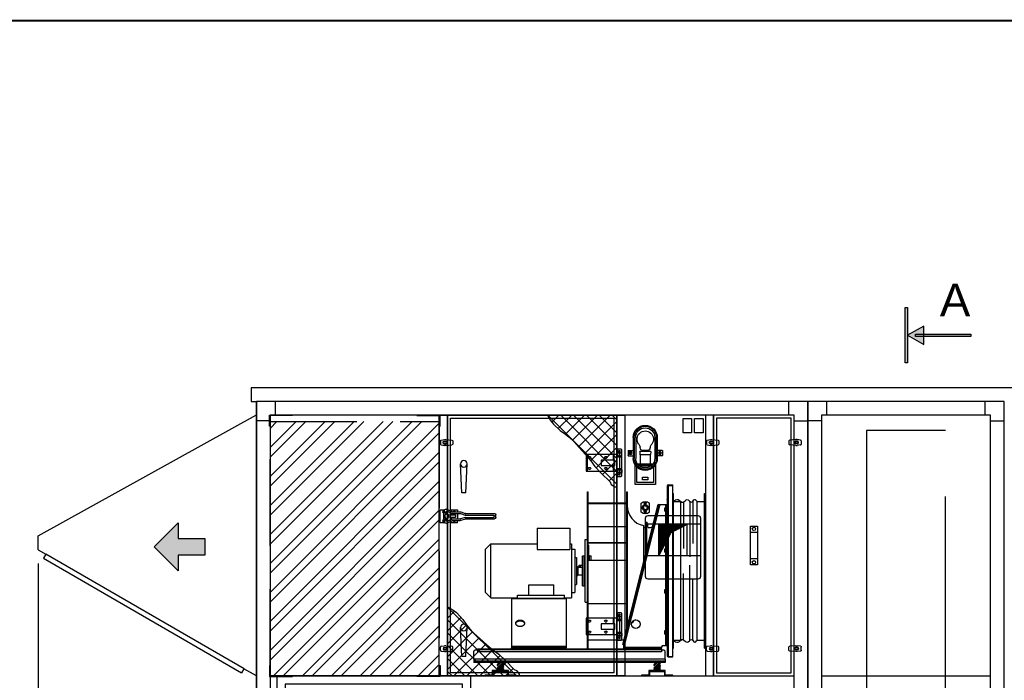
# Model space of a CAD drawing. Extents: x -156717 to 425753, y -51191 to 363295.
# Tile 367 of 502: x 140778 to 144385, y 160784 to 163203. Entities that reach past the tile are written whole.
import ezdxf
from ezdxf.enums import TextEntityAlignment as Align
from ezdxf.lldxf.tags import DXFTag

# ---------------------------------------------------------------- set-up
doc = ezdxf.new("R2010")
doc.units = 0
doc.header["$LTSCALE"] = 50
doc.linetypes.add('FANTOME', pattern=[63.5, 31.75, -6.35, 6.35, -6.35, 6.35, -6.35])
doc.linetypes.add('HIDDEN', pattern=[9.525, 6.35, -3.175])
doc.layers.get('0').update_dxf_attribs({"linetype": 'CONTINUOUS'})
doc.layers.get('Defpoints').update_dxf_attribs({"linetype": 'CONTINUOUS'})
for name, color, linetype in [('01', 7, 'CONTINUOUS'), ('02', 9, 'HIDDEN2'), ('cartouche', 7, 'CONTINUOUS'), ('COTATION', 30, 'CONTINUOUS'), ('HACHURES', 8, 'CONTINUOUS'), ('HC_DEFINITIF', 6, 'CONTINUOUS'), ('MIXTE', 2, 'FANTOME'), ('TN-Accessoires', 8, 'CONTINUOUS')]:
    doc.layers.add(name, color=color, linetype=linetype)
doc.styles.add('COTATION', font='ARIAL.TTF')
doc.styles.add('PATRICK', font='ARIAL.TTF')
doc.styles.add('texte', font='ARIAL.TTF', dxfattribs={"height": 80})
tags = doc.linetypes.add('HIDDEN2', pattern=[0.1875, 0.125, -0.0625]).pattern_tags.tags
tags[6:7] = [DXFTag(74, 4), DXFTag(75, 0), DXFTag(340, '0'), DXFTag(46, 1.0), DXFTag(50, 0.0), DXFTag(44, 0.0), DXFTag(45, 0.0)]
tags[4:5] = [DXFTag(74, 4), DXFTag(75, 0), DXFTag(340, '0'), DXFTag(46, 1.0), DXFTag(50, 0.0), DXFTag(44, 0.0), DXFTag(45, 0.0)]
doc.dimstyles.new('TAILLE105', dxfattribs={"dimtxt": 100, "dimasz": 100, "dimexe": 5, "dimexo": 50, "dimgap": 20, "dimtad": 1, "dimzin": 12, "dimdsep": 46, "dimtxsty": 'COTATION', "dimcen": -3, "dimazin": 0, "dimtfac": 0.025, "dimtmove": 2, "dimatfit": 3, "dimfxl": 0, "dimtvp": 1, "dimtolj": 1, "dimtzin": 12, "dimarcsym": 0})

# ---------------------------------------------------------------- blocks, each defined once
blk = doc.blocks.new('cartouchehcA3')
at = {"layer": 'cartouche', "color": 7, "const_width": 1.91}
blk.add_lwpolyline([(-4199.8, 0), (0, 0), (0, 2969.5), (-4199.8, 2969.5)], close=True, dxfattribs=at)
at = {"layer": 'cartouche', "color": 7, "style": 'texte'}
for tag, height, p in [('ORIGINE-PLAN', 22, (-1425, 375.2)), ('INDICE1', 22, (-1425, 325.2)), ('INDICE2', 22, (-1425, 275.2)), ('INDICE3', 22, (-1425, 225.2)), ('INDICE4', 22, (-1425, 175.2)), ('INDICE5', 22, (-1425, 125.2)), ('INDICE6', 22, (-1425, 75.2)), ('NUM-OFFRE', 22, (-160, 75.2)), ('NUM-CN', 24.8, (-160, 25.2)), ('INDICE7', 22, (-1425, 25.2))]:
    blk.add_attdef(tag, text='', height=height, dxfattribs=at).set_placement(p, align=Align.MIDDLE)
for tag, height, p in [('CLIENT', 25, (-1035, 275.2)), ('AFFAIRE', 25, (-1085, 225.2)), ('LIGNE1', 22, (-1235, 175.2)), ('LIGNE2', 22, (-1235, 125.2)), ('LIGNE3', 22, (-1235, 75.2)), ('LIGNE4', 22, (-1235, 25.2))]:
    blk.add_attdef(tag, text='', height=height, dxfattribs=at).set_placement(p, align=Align.MIDDLE_LEFT)
for tag, p in [('DESSINER-PAR', (-10, 275.2)), ('TRAITE-PAR', (-10, 225.2)), ('TENSION', (-10, 175.2)), ('POIDS', (-10, 125.2))]:
    blk.add_attdef(tag, text='', height=22, dxfattribs=at).set_placement(p, align=Align.MIDDLE_RIGHT)
at = {"layer": 'HC_DEFINITIF', "style": 'texte'}
blk.add_attdef('00-00-2000', text='', height=20, dxfattribs=at).set_placement((-76.8, 475), align=Align.MIDDLE_RIGHT)
blk = doc.blocks.new('r31', base_point=(-38378.7, -2296.7))
blk.add_lwpolyline([(-38083.7, -2296.7), (-38053.7, -2296.7), (-38053.7, -3251.7), (-38083.7, -3251.7)], close=True)
blk = doc.blocks.new('POI')
at = {"color": 9}
for p, q in [((-13, 71), (13, 71)), ((-13, -71), (-13, 71)), ((-13, 49), (13, 49)), ((13, 71), (13, -71)), ((13, -49), (-13, -49)), ((13, -71), (-13, -71))]:
    blk.add_line(p, q, dxfattribs=at)
for centre in [(0, 61), (0, -61)]:
    blk.add_circle(centre, 6, dxfattribs=at)
blk = doc.blocks.new('CLAME')
for p, q in [((-28, 5.8), (-28, -5.8)), ((-2.4, 10.8), (-25.3, 8.7)), ((5.4, 4.5), (-5.4, 4.5)), ((14.4, 8.9), (2.3, 10.7)), ((17, 5.9), (17, -5.9)), ((-2.4, -10.8), (-25.3, -8.7)), ((5.4, -4.5), (-5.4, -4.5)), ((14.4, -8.9), (2.3, -10.7))]:
    blk.add_line(p, q)
blk.add_circle((0, 0), 4)
for centre, radius, start, end in [((-25, 5.8), 3, 95.1022, 180), ((0, 0), 7, 139.9948, 220.0052), ((-0.6, -9.1), 20, 81.6341, 95.1022), ((0, 0), 7, 319.9948, 40.0052), ((14, 5.9), 3, 0, 81.6341), ((-25, -5.8), 3, 180, 264.8978), ((-0.6, 9.1), 20, 264.8978, 278.3659), ((14, -5.9), 3, 278.3659, 0)]:
    blk.add_arc(centre, radius, start, end)
blk = doc.blocks.new('a31b')
for points in [[(0, 0), (295, 0), (295, 955), (0, 955)], [(11, 11), (284, 11), (284, 944), (11, 944)]]:
    blk.add_lwpolyline(points, close=True)
at = {"xscale": -1}
blk.add_blockref('CLAME', (-9, 855), dxfattribs=at)
for name, p in [('CLAME', (304, 855)), ('POI', (147.5, 477.5))]:
    blk.add_blockref(name, p)
at = {"rotation": 180}
blk.add_blockref('CLAME', (-9, 100), dxfattribs=at)
at = {"xscale": -1, "rotation": 180}
blk.add_blockref('CLAME', (304, 100), dxfattribs=at)
blk = doc.blocks.new('pa31b', base_point=(34004.7, 5126.5))
at = {"layer": '01'}
blk.add_blockref('a31b', (34004.7, 5126.5), dxfattribs=at)
blk = doc.blocks.new('msza50')
at = {"color": 9}
for p, q in [((0, 283.5), (3, 283.5)), ((0, -283.5), (0, 283.5)), ((3, -283.5), (3, 283.5)), ((3.4, 253.5), (30, 253.5)), ((30, -253.5), (30, 253.5)), ((62.6, 254.7), (62.6, 51.1)), ((74, 254.9), (74, 100)), ((90, 253.5), (116.9, 253.5)), ((90, -253.5), (90, 253.5)), ((117, -283.5), (117, 283.5)), ((117, 283.5), (120, 283.5)), ((120, -283.5), (120, 283.5)), ((39.4, 252), (39.4, 81.8)), ((62.6, -254.7), (62.6, 20.9)), ((39.4, -252), (39.4, -9.8)), ((74, -254.9), (74, -28)), ((0, -283.5), (3, -283.5)), ((3.4, -253.5), (30, -253.5)), ((90, -253.5), (117, -253.5)), ((117, -283.5), (120, -283.5))]:
    blk.add_line(p, q, dxfattribs=at)
for points in [[(3, 253.6), (6.8, 258.4), (19.9, 267.9), (37.3, 242), (52.9, 272.1), (69, 241.1), (79.8, 267.8), (86.8, 257.9), (90, 253.5)], [(3.4, -253.5), (6.8, -258.4), (19.9, -267.9), (37.3, -242), (52.9, -272.1), (69, -241.1), (79.8, -267.8), (86.8, -257.9), (90, -253.5)]]:
    blk.add_open_spline(points, degree=3, knots=[0, 0, 0, 0, 21.487575, 41.214887, 60.059496, 79.530055, 94.848113, 107.222523, 107.222523, 107.222523, 107.222523], dxfattribs=at)
blk = doc.blocks.new('*X186')
at = {"color": 0}
for p, q in [((-1724.1, 350.3), (-1703.1, 371.3)), ((-1724.1, 363.8), (-1716.6, 371.3)), ((-1724.1, 348.1), (-1700.9, 371.3)), ((-1724.1, 361.6), (-1714.3, 371.3)), ((-1724.1, 359.3), (-1712.1, 371.3)), ((-1724.1, 357.1), (-1709.8, 371.3)), ((-1724.1, 370.6), (-1723.3, 371.3)), ((-1724.1, 345.9), (-1699.1, 370.9)), ((-1724.1, 343.6), (-1699.1, 368.6)), ((-1719.6, 341.3), (-1699.1, 361.9)), ((-1717.4, 341.3), (-1699.1, 359.6)), ((-1715.2, 341.3), (-1699.1, 357.4)), ((-1712.9, 341.3), (-1699.1, 355.1)), ((-1706.2, 341.3), (-1699.1, 348.4)), ((-1703.9, 341.3), (-1699.1, 346.2)), ((-1701.7, 341.3), (-1699.1, 343.9)), ((-1699.4, 341.3), (-1699.1, 341.7))]:
    blk.add_line(p, q, dxfattribs=at)
blk = doc.blocks.new('D25H30')
at = {"const_width": 0.15}
blk.add_lwpolyline([(-12.5, 0), (-12.5, 30), (12.5, 30), (12.5, 0)], close=True, dxfattribs=at)
blk.add_blockref('*X186', (1711.6, -341.3))
blk = doc.blocks.new('SUPP1')
for p, q in [((27, 3), (0, 3)), ((0, 3), (0, 0)), ((0, 0), (30, 0)), ((87, 20), (27, 20)), ((27, 20), (27, 3)), ((30, 17), (84, 17)), ((30, 0), (30, 17)), ((84, 17), (84, 0)), ((84, 0), (114, 0)), ((87, 3), (87, 20)), ((114, 3), (87, 3)), ((114, 0), (114, 3))]:
    blk.add_line(p, q)
blk = doc.blocks.new('plot')
for name, p in [('D25H30', (0, -30)), ('SUPP1', (-57, -50))]:
    blk.add_blockref(name, p)
blk = doc.blocks.new('er50c4dne7', base_point=(2924.1, -172.5))
at = {"color": 9, "linetype": 'Continuous'}
for p, q in [((2784.1, 523.9), (2784.1, -98.9)), ((2787.7, 527.5), (2804.1, 527.5)), ((2787.7, 525.5), (2787.7, 527.5)), ((2787.7, 525.5), (2804.1, 525.5)), ((2787.7, 525.5), (2787.7, -100.5)), ((2804.1, -102.5), (2804.1, 527.5)), ((2491.6, -72.5), (2491.6, 502)), ((2491.6, 502), (2494.6, 502)), ((2494.6, -72.5), (2494.6, 502)), ((2634.6, 502), (2634.6, -3.9)), ((2634.6, 502), (2637.1, 502)), ((2637.1, 502), (2637.1, 6)), ((2783.8, 472.5), (2784.1, 473.4)), ((2783.8, 472.5), (2784.1, 471.6)), ((2494.6, 462), (2634.6, 462)), ((2494.6, 461.5), (2634.6, 461.5)), ((2494.6, 459), (2634.6, 459)), ((2621.2, -56.8), (2751, 455.4)), ((2624.1, -57.5), (2753.9, 454.7)), ((2756.7, 455.5), (2625.8, -61.1)), ((2752.6, 449.4), (2749.7, 450.2)), ((2753.5, 453), (2750.6, 453.8)), ((2753.9, 454.7), (2751, 455.4)), ((2756.7, 455.5), (2781.1, 455.5)), ((2775.1, 443.2), (2775.1, 431.7)), ((2775.6, 443.7), (2781.1, 443.7)), ((2775.6, 431.2), (2775.6, 443.7)), ((2778.6, 443.7), (2778.6, 455.5)), ((2781.1, 455.5), (2784.1, 455.5)), ((2781.1, -60.5), (2781.1, 455.5)), ((2775.6, 431.2), (2781.1, 431.2)), ((2778.6, 293.7), (2778.6, 431.2)), ((2307.6, 368.5), (2307.6, 291.2)), ((2307.6, 368.5), (2427.6, 368.5)), ((2427.6, 368.5), (2427.6, 291.2)), ((2494.6, 375.3), (2634.6, 375.3)), ((2697.6, 378.1), (2697.6, 244.7)), ((2713.7, 372.6), (2703.5, 372.6)), ((2704.6, 380.6), (2712.6, 380.6)), ((2704.6, 377.6), (2704.6, 380.6)), ((2704.6, 377.6), (2712.6, 377.6)), ((2705.3, 377.6), (2705, 376.1)), ((2705, 376.1), (2712.2, 376.1)), ((2705, 376.1), (2705, 372.6)), ((2706.3, 390.1), (2706.7, 391.1)), ((2706.3, 390.1), (2711, 390.1)), ((2706.3, 385.2), (2706.6, 385.6)), ((2706.3, 385.2), (2711, 385.2)), ((2706.3, 380.6), (2706.3, 385.2)), ((2706.6, 385.6), (2706.6, 390.1)), ((2706.6, 385.6), (2710.6, 385.6)), ((2706.7, 391.1), (2710.5, 391.1)), ((2708.6, 377.6), (2708.6, 380.6)), ((2708.6, 370.6), (2708.6, 288.2)), ((2711, 390.1), (2710.5, 391.1)), ((2710.6, 385.6), (2710.6, 390.1)), ((2711, 385.2), (2710.6, 385.6)), ((2711, 380.6), (2711, 385.2)), ((2712, 377.6), (2712.2, 376.1)), ((2712.2, 376.1), (2712.2, 372.6)), ((2712.6, 377.6), (2712.6, 380.6)), ((2483.1, 97.5), (2483.1, 327.5)), ((2483.1, 327.5), (2491.6, 327.5)), ((2118.1, 291.7), (2137.9, 311.5)), ((2118.1, 133.3), (2118.1, 291.7)), ((2137.9, 113.5), (2137.9, 311.5)), ((2137.9, 311.5), (2307.6, 311.5)), ((2307.6, 291.2), (2427.6, 291.2)), ((2427.6, 311.5), (2433.1, 311.5)), ((2433.1, 311.5), (2433.1, 113.5)), ((2433.1, 291.7), (2445.1, 291.7)), ((2445.1, 291.7), (2445.1, 133.3)), ((2494.6, 316.6), (2634.6, 316.6)), ((2494.6, 315.2), (2634.6, 315.2)), ((2494.6, 306.5), (2496.6, 306.5)), ((2496.6, 251.3), (2496.6, 306.5)), ((2775.1, 293.2), (2775.1, 281.7)), ((2775.6, 293.7), (2781.1, 293.7)), ((2775.6, 281.2), (2775.6, 293.7)), ((2445.1, 262), (2451.1, 262)), ((2451.1, 262), (2451.1, 163)), ((2473.9, 157.5), (2473.9, 267.5)), ((2473.9, 267.5), (2480.1, 267.5)), ((2480.1, 157.5), (2480.1, 267.5)), ((2499.6, 251.3), (2499.6, 267.5)), ((2499.6, 267.5), (2505.9, 267.5)), ((2505.9, 251.3), (2505.9, 267.5)), ((2775.6, 281.2), (2781.1, 281.2)), ((2778.6, 143.7), (2778.6, 281.2)), ((2451.1, 229), (2456.1, 229)), ((2456.1, 229), (2456.1, 196)), ((2456.1, 226.5), (2461.1, 226.5)), ((2461.1, 226.5), (2461.1, 233.5)), ((2461.1, 233.5), (2473.9, 233.5)), ((2465.1, 233.5), (2465.1, 225.9)), ((2465.1, 225.9), (2473.9, 225.9)), ((2494.6, 251.3), (2634.6, 251.3)), ((2451.1, 196), (2456.1, 196)), ((2456.1, 198.5), (2473.9, 198.5)), ((2277.1, 123.5), (2277.1, 160.8)), ((2277.1, 160.8), (2369.1, 160.8)), ((2369.1, 123.5), (2369.1, 160.8)), ((2445.1, 163), (2451.1, 163)), ((2473.9, 157.5), (2480.1, 157.5)), ((2118.1, 133.3), (2137.9, 113.5)), ((2137.9, 113.5), (2236.1, 113.5)), ((2215.1, -69.5), (2215.1, 112.5)), ((2215.1, 112.5), (2415.1, 112.5)), ((2415.1, 110.1), (2215.1, 110.1)), ((2236.1, 112.5), (2236.1, 123.5)), ((2236.1, 123.5), (2408.1, 123.5)), ((2408.1, 112.5), (2408.1, 123.5)), ((2408.1, 113.5), (2433.1, 113.5)), ((2415.1, -69.5), (2415.1, 112.5)), ((2433.1, 133.3), (2445.1, 133.3)), ((2775.1, 143.2), (2775.1, 131.7)), ((2775.6, 143.7), (2781.1, 143.7)), ((2775.6, 131.2), (2775.6, 143.7)), ((2775.6, 131.2), (2781.1, 131.2)), ((2778.6, -6.3), (2778.6, 131.2)), ((2483.1, 97.5), (2491.6, 97.5)), ((2494.6, 93.3), (2634.6, 93.3)), ((2775.1, -6.8), (2775.1, -18.3)), ((2775.6, -6.3), (2781.1, -6.3)), ((2775.6, -18.8), (2775.6, -6.3)), ((2775.6, -18.8), (2781.1, -18.8)), ((2778.6, -60.5), (2778.6, -18.8)), ((2415.1, -64.5), (2215.1, -64.5)), ((2415.1, -65.5), (2215.1, -65.5)), ((2415.1, -69.5), (2215.1, -69.5)), ((2215.6, -69.5), (2215.6, -72.5)), ((2250.1, -69.5), (2250.1, -72.5)), ((2360.1, -69.5), (2360.1, -72.5)), ((2394.6, -69.5), (2394.6, -72.5)), ((2494.6, -40.3), (2625.4, -40.3)), ((2624.1, -57.5), (2621.2, -56.8)), ((2624.1, -57.5), (2625, -57.8)), ((2624.1, -62.1), (2625.8, -61.1)), ((2624.1, -62.1), (2624.1, -69.5)), ((2624.1, -67), (2763.6, -67)), ((2624.1, -69.5), (2763.6, -69.5)), ((2624.1, -69.5), (2624.1, -72.5)), ((2625, -57.8), (2626.5, -58.1)), ((2763.6, -65.8), (2763.6, -69.5)), ((2763.6, -72.5), (2763.6, -69.5)), ((2768.9, -60.5), (2781.1, -60.5)), ((2784.1, -60.5), (2781.1, -60.5)), ((2081.1, -76.6), (2076.1, -81.6)), ((2076.1, -110.5), (2076.1, -81.6)), ((2081.1, -76.6), (2088.6, -76.6)), ((2088.6, -72.5), (2088.6, -84.5)), ((2088.6, -72.5), (2763.6, -72.5)), ((2763.6, -76.6), (2088.6, -76.6)), ((2763.6, -84.5), (2088.6, -84.5)), ((2763.6, -72.5), (2763.6, -84.5)), ((2763.6, -76.6), (2771.1, -76.6)), ((2776.1, -81.6), (2771.1, -76.6)), ((2776.1, -110.5), (2776.1, -81.6)), ((2787.7, -100.5), (2804.1, -100.5)), ((2787.7, -100.5), (2787.7, -102.5)), ((2787.7, -102.5), (2804.1, -102.5)), ((2076.1, -110.5), (2076.1, -122.5)), ((2776.1, -110.5), (2076.1, -110.5)), ((2776.1, -118.4), (2076.1, -118.4)), ((2776.1, -122.5), (2076.1, -122.5)), ((2776.1, -110.5), (2776.1, -122.5))]:
    blk.add_line(p, q, dxfattribs=at)
at = {"color": 9}
for p in [(2924.1, -71), (2804.1, -172.5)]:
    blk.add_line(p, (2924.1, -172.5), dxfattribs=at)
at = {"color": 9, "linetype": 'Continuous'}
blk.add_circle((2669.1, 17.5), 16, dxfattribs=at)
for centre, radius, start, end in [((2787.7, 523.9), 3.6, 90, 180), ((2787.7, 523.9), 1.6, 90, 121.5391), ((2712.4, 452), 75.3, 180, 258.653), ((2775.6, 443.2), 0.5, 90, 180), ((2775.6, 431.7), 0.5, 180, 270), ((2708.7, 439.3), 68.6, 260.7142, 265.014), ((2703.5, 371.6), 1, 90, 217.1215), ((2713.7, 371.6), 1, 310.4838, 90), ((2708.7, 480.6), 109.9, 272.9385, 281.211), ((2775.6, 293.2), 0.5, 90, 180), ((2480.1, 270.5), 3, 270, 0), ((2499.6, 270.5), 3, 180, 270), ((2775.6, 281.7), 0.5, 180, 270), ((2480.1, 154.5), 3, 0, 90), ((2775.6, 143.2), 0.5, 90, 180), ((2775.6, 131.7), 0.5, 180, 270), ((2712.4, -27), 75.3, 126.6654, 141.8012), ((2775.6, -6.8), 0.5, 90, 180), ((2775.6, -18.3), 0.5, 180, 270), ((2215.6, -75), 5.5, 95.2072, 152.9047), ((2394.6, -75), 5.5, 27.0953, 90), ((2768.9, -65.8), 5.25, 90, 180), ((2787.7, -98.9), 3.6, 180, 270), ((2787.7, -98.9), 1.6, 238.4609, 270)]:
    blk.add_arc(centre, radius, start, end, dxfattribs=at)
for points, start_tangent, end_tangent in [([(2784.1, 523.9), (2784.1, 523.9), (2784.2, 524), (2784.2, 524.1), (2784.3, 524.2), (2784.4, 524.3), (2784.7, 524.4), (2785, 524.6), (2785.4, 524.7), (2785.8, 524.9), (2786.2, 525), (2786.7, 525.2), (2787.2, 525.3), (2787.7, 525.5)], (0, 1), (0.962225, 0.272254)), ([(2751, 455.4), (2751.1, 455.5), (2751.3, 455.6), (2751.6, 455.7), (2752, 455.7), (2752.5, 455.7), (2753, 455.7), (2753.7, 455.7), (2754.4, 455.6), (2755.1, 455.6), (2755.9, 455.5), (2756.7, 455.5)], (0.245647, 0.969359), (0.996828, -0.07959)), ([(2753.9, 454.7), (2754, 454.8), (2754.1, 454.9), (2754.4, 455), (2754.6, 455.1), (2755, 455.2), (2755.4, 455.3), (2755.8, 455.4), (2756.2, 455.4), (2756.7, 455.5)], (0.245647, 0.969359), (0.993962, 0.109729)), ([(2461.1, 226.5), (2461.2, 226.5), (2461.3, 226.4), (2461.5, 226.4), (2461.7, 226.3), (2462.1, 226.2), (2462.5, 226.1), (2463, 226.1), (2463.5, 226), (2464, 225.9), (2464.6, 225.9), (2465.1, 225.9)], (0.961524, -0.274721), (1, 0)), ([(2229.1, 20.5), (2229.2, 21.7), (2229.5, 23), (2229.9, 24.2), (2230.5, 25.3), (2231.3, 26.5), (2232.2, 27.5), (2233.2, 28.5), (2234.4, 29.4), (2235.7, 30.2), (2237.1, 30.8), (2238.6, 31.4), (2240.2, 31.9), (2241.8, 32.2), (2243.4, 32.4), (2245.1, 32.4)], (0, 1), (1, 0)), ([(2245.1, 8.5), (2243.4, 8.6), (2241.8, 8.8), (2240.2, 9.1), (2238.6, 9.5), (2237.1, 10.1), (2235.7, 10.8), (2234.4, 11.6), (2233.2, 12.5), (2232.2, 13.4), (2231.3, 14.5), (2230.5, 15.6), (2229.9, 16.8), (2229.5, 18), (2229.2, 19.2), (2229.1, 20.5)], (-1, 0), (0, 1)), ([(2229.2, 19.1), (2229.5, 20.3), (2229.9, 21.5), (2230.5, 22.7), (2231.3, 23.8), (2232.2, 24.9), (2233.2, 25.8), (2234.4, 26.7), (2235.7, 27.5), (2237.1, 28.2), (2238.6, 28.8), (2240.2, 29.2), (2241.8, 29.5), (2243.4, 29.7), (2245.1, 29.8)], (0.147481, 0.989065), (1, 0)), ([(2245.1, 32.4), (2246.8, 32.4), (2248.4, 32.2), (2250.1, 31.9), (2251.6, 31.4), (2253.1, 30.8), (2254.5, 30.2), (2255.8, 29.4), (2257, 28.5), (2258.1, 27.5), (2259, 26.5), (2259.7, 25.3), (2260.3, 24.2), (2260.8, 23), (2261, 21.7), (2261.1, 20.5)], (1, 0), (0, -1)), ([(2245.1, 29.8), (2246.8, 29.7), (2248.4, 29.5), (2250.1, 29.2), (2251.6, 28.8), (2253.1, 28.2), (2254.5, 27.5), (2255.8, 26.7), (2257, 25.8), (2258.1, 24.9), (2259, 23.8), (2259.7, 22.7), (2260.3, 21.5), (2260.8, 20.3), (2261, 19.1)], (1, 0), (0.147481, -0.989065)), ([(2261.1, 20.5), (2261, 19.2), (2260.8, 18), (2260.3, 16.8), (2259.7, 15.6), (2259, 14.5), (2258.1, 13.4), (2257, 12.5), (2255.8, 11.6), (2254.5, 10.8), (2253.1, 10.1), (2251.6, 9.5), (2250.1, 9.1), (2248.4, 8.8), (2246.8, 8.6), (2245.1, 8.5)], (0, -1), (-1, 0)), ([(2623.2, -57.3), (2623.6, -59.7), (2624.1, -62.1)], (0.148796, -0.988868), (0.18917, -0.981944)), ([(2625, -57.8), (2624.8, -58.8), (2624.1, -62.1)], (-0.16164, -0.98685), (-0.206099, -0.978531)), ([(2784.1, -98.9), (2784.1, -99), (2784.2, -99.1), (2784.2, -99.2), (2784.3, -99.2), (2784.4, -99.4), (2784.7, -99.5), (2785, -99.7), (2785.4, -99.8), (2785.8, -100), (2786.2, -100.1), (2786.7, -100.2), (2787.2, -100.4), (2787.7, -100.5)], (0, -1), (0.962225, -0.272254))]:
    blk.add_spline(points, degree=3, dxfattribs=dict(at, start_tangent=start_tangent, end_tangent=end_tangent))
at = {"color": 9}
for name, p in [('msza50', (2804.1, 212.5)), ('plot', (2173.1, -122.5)), ('plot', (2747.1, -122.5))]:
    blk.add_blockref(name, p, dxfattribs=at)
blk = doc.blocks.new('r32', base_point=(-38378.7, -2296.7))
blk.add_lwpolyline([(-37758.7, -2296.7), (-37728.7, -2296.7), (-37728.7, -3251.7), (-37758.7, -3251.7)], close=True)
blk = doc.blocks.new('SIL32')
at = {"layer": 'HACHURES'}
h = blk.add_hatch(dxfattribs=at)
h.set_pattern_fill('ANSI32', color=256, scale=200, style=0)
h.set_pattern_definition([(45, (0, 0), (-53.033, 53.033), []), (45, (35.355, 0), (-53.033, 53.033), [])])
h.paths.add_polyline_path([(0, 932), (0, 0), (620, 0), (620, 932)])
at = {"color": 8, "linetype": 'HIDDEN'}
blk.add_lwpolyline([(0, 932), (620, 932), (620, 0), (0, 0)], close=True, dxfattribs=at)
blk = doc.blocks.new('CORN')
for p, q in [((-1.5, -38.5), (-1.5, 1.5)), ((-1.5, 1.5), (83.5, 1.5)), ((83.5, 0), (0, 0)), ((0, -38.5), (0, 0)), ((83.5, 1.5), (83.5, 0)), ((0, -38.5), (-1.5, -38.5))]:
    blk.add_line(p, q)
blk = doc.blocks.new('silen32', base_point=(-24390, -4723.1))
for name, p in [('CORN', (-24391, -3769.6)), ('SIL32', (-24390, -4723.1))]:
    blk.add_blockref(name, p)
at = {"xscale": -1}
blk.add_blockref('CORN', (-23769, -3769.6), dxfattribs=at)
at = {"yscale": -1}
blk.add_blockref('CORN', (-24391, -4723.1), dxfattribs=at)
at = {"xscale": -1, "yscale": -1}
blk.add_blockref('CORN', (-23769, -4723.1), dxfattribs=at)
blk = doc.blocks.new('*X179')
at = {"color": 0}
for p, q in [((8142.9, 8300), (8311.3, 8468.4)), ((8142.9, 8331.4), (8279.8, 8468.4)), ((8142.9, 8362.9), (8248.4, 8468.4)), ((8142.9, 8394.3), (8217, 8468.4)), ((8142.9, 8425.7), (8185.5, 8468.4)), ((8142.9, 8457.2), (8154.1, 8468.4)), ((8235.9, 8391), (8158.5, 8468.4)), ((8250.8, 8407.5), (8190, 8468.4)), ((8267.8, 8422), (8221.4, 8468.4)), ((8285.6, 8435.6), (8252.8, 8468.4)), ((8301.3, 8451.4), (8284.2, 8468.4)), ((8220.9, 8374.6), (8142.9, 8452.7)), ((8206.4, 8357.7), (8142.9, 8421.2)), ((8193, 8339.7), (8142.9, 8389.8)), ((8177.5, 8323.7), (8142.9, 8358.4)), ((8161.5, 8308.3), (8142.9, 8326.9)), ((8144.7, 8293.7), (8142.9, 8295.5))]:
    blk.add_line(p, q, dxfattribs=at)
blk = doc.blocks.new('garant')
blk.add_lwpolyline([(0, 0), (253.3, 0), (242.2, -19.4), (232.2, -32.7), (206.7, -56), (187.8, -69.3), (174.5, -80.4), (156.8, -95.9), (137.9, -118.1), (114.6, -143.5), (94.6, -166.8), (80.2, -187.9), (56.9, -212.3), (23.6, -244.4), (20.3, -253.3), (7, -262.1), (0, -262.1)], close=True)
at = {"xscale": 1.5, "yscale": 1.5, "zscale": 1.5}
blk.add_blockref('*X179', (-12214.3, -12702.6), dxfattribs=at)
blk = doc.blocks.new('GP3')
at = {"layer": '01'}
blk.add_blockref('garant', (0, 0), dxfattribs=at)
at = {"layer": '01', "xscale": -1, "rotation": 270}
blk.add_blockref('garant', (620, -955), dxfattribs=at)
blk = doc.blocks.new('CHARNIERE')
for p, q in [((-7.5, 21), (10.5, 21)), ((-7.5, -21), (-7.5, 21)), ((0, 35), (0, -35)), ((10.5, 21), (10.5, 30)), ((10.5, 30), (122.5, 30)), ((22.5, 10), (22.5, 30)), ((52.5, 23), (48.5, 23)), ((52.5, 17), (48.5, 17)), ((112.5, 23), (108.5, 23)), ((112.5, 17), (108.5, 17)), ((119.5, 30), (119.5, -30)), ((122.5, 30), (122.5, -30)), ((10.5, -21), (-7.5, -21)), ((10.5, -30), (10.5, -21)), ((122.5, -30), (10.5, -30)), ((22.5, -30), (22.5, -10)), ((52.5, -17), (48.5, -17)), ((52.5, -23), (48.5, -23)), ((112.5, -17), (108.5, -17)), ((112.5, -23), (108.5, -23))]:
    blk.add_line(p, q)
for points in [[(-8, -48), (-8, 48), (-6, 50), (6, 50), (8, 48), (8, 21)], [(-3, 21), (-3, 26), (3, 26), (3, 21)], [(8, -21), (8, -48), (6, -50), (-6, -50), (-8, -48)], [(-3, -26), (-3, -21)], [(3, -21), (3, -26), (-3, -26)]]:
    blk.add_lwpolyline(points)
for points in [[(-8, 26), (-8, 35), (8, 35), (8, 26)], [(17.5, -10), (17.5, 10), (67.5, 10), (67.5, -10)], [(-8, -26), (-8, -35), (8, -35), (8, -26)]]:
    blk.add_lwpolyline(points, close=True)
for centre in [(0, 41), (0, -41)]:
    blk.add_circle(centre, 3.5)
for centre, start, end in [((48.5, 20), 90, 270), ((52.5, 20), 270, 90), ((108.5, 20), 90, 270), ((112.5, 20), 270, 90), ((48.5, -20), 90, 270), ((52.5, -20), 270, 90), ((108.5, -20), 90, 270), ((112.5, -20), 270, 90)]:
    blk.add_arc(centre, 3, start, end)
blk = doc.blocks.new('POIGNEE')
for p, q in [((-7.5, -106), (-12, -0.5)), ((7.5, -106), (12, -0.5)), ((-7.5, -106), (7.5, -106))]:
    blk.add_line(p, q)
blk.add_circle((0, 0), 12)
blk = doc.blocks.new('PO32B')
for points in [[(0, 0), (620, 0), (620, 955), (0, 955)], [(11, 11), (609, 11), (609, 944), (11, 944)]]:
    blk.add_lwpolyline(points, close=True)
for name, p in [('CHARNIERE', (-10.6, 780.6)), ('POIGNEE', (560, 777)), ('CHARNIERE', (-10.6, 181.6)), ('POIGNEE', (560, 178))]:
    blk.add_blockref(name, p)
blk = doc.blocks.new('RETENUE')
at = {"color": 9}
for p, q in [((-204.5, -5), (-204.5, 5)), ((-92.9, 10), (-199.5, 10)), ((-198.5, -1.5), (-198.5, 1.5)), ((-93.3, 4), (-196, 4)), ((-75.3, 15.7), (-92.1, 10.1)), ((-74.9, 9.9), (-91.8, 4.3)), ((-45.6, 10), (-74.1, 10)), ((-45, 16), (-73.7, 16)), ((-64, 24), (-64, 16)), ((-40, 24), (-64, 24)), ((-56, 5), (-56, -5)), ((-37.8, 3.5), (-56, 5)), ((-56, 5), (-40, 5)), ((-56, 3.5), (-56, -3.5)), ((-44, 16.2), (-22.5, 25.5)), ((-43.6, 10.4), (-25, 18.4)), ((-40, 5), (-40, 12)), ((-37.8, 3.5), (-30, 3.5)), ((-30, 3.5), (-30, 5)), ((-30, 3.5), (-30, -3.5)), ((-21.5, 8), (-26.5, 8)), ((-22.5, 12), (-14.5, 12)), ((-21.5, 12), (-21.5, 16.1)), ((-18, 3.5), (-18, 5)), ((-18, -5), (-18, 5)), ((0, 24), (-16.6, 24)), ((-15.5, 12), (-15.5, 20.9)), ((0, -24), (0, 24)), ((-92.9, -10), (-199.5, -10)), ((-93.3, -4), (-196, -4)), ((-92.1, -10.1), (-75.3, -15.7)), ((-91.8, -4.3), (-74.9, -9.9)), ((-45.6, -10), (-74.1, -10)), ((-45, -16), (-73.7, -16)), ((-64, -24), (-40, -24)), ((-56, -5), (-37.7, -3.5)), ((-56, -5), (-40, -5)), ((-22.5, -25.5), (-44, -16.2)), ((-25, -18.4), (-43.6, -10.4)), ((-40, -24), (-40, -18)), ((-37.7, -3.5), (-30, -3.5)), ((-30, -3.5), (-30, -5)), ((-26.5, -8), (-21.5, -8)), ((-22.5, -12), (-14.5, -12)), ((-21.5, -12), (-21.5, -16.1)), ((-18, -3.5), (-18, -5)), ((-16.6, -24), (0, -24)), ((-15.5, -12), (-15.5, -20.9))]:
    blk.add_line(p, q, dxfattribs=at)
for centre, radius in [((-12, 16.5), 3.5), ((-12, 16.5), 2.5), ((-12, -16.5), 3.5), ((-12, -16.5), 2.5)]:
    blk.add_circle(centre, radius, dxfattribs=at)
for centre, radius, start, end in [((-199.5, 5), 5, 90, 180), ((-196, 1.5), 2.5, 90, 180), ((-93.3, 9), 5, 270, 288.4349), ((-92.9, 12.5), 2.5, 270, 288.4349), ((-73.7, 11), 5, 90, 108.4349), ((-74.1, 7.5), 2.5, 90, 108.4349), ((-52, 16.5), 3.5, 351.7868, 188.2132), ((-52, 16.5), 2.5, 348.463, 191.537), ((-45.6, 15), 5, 270, 293.3561), ((-45, 18.5), 2.5, 270, 293.3561), ((-24, 16.1), 2.5, 0, 113.3561), ((15.4, 1.2), 39.4, 164.0967, 170.0637), ((-20.5, 20.9), 5, 0, 113.3561), ((-52.4, 1.2), 39.4, 358.2599, 15.9033), ((-199.5, -5), 5, 180, 270), ((-196, -1.5), 2.5, 180, 270), ((-93.3, -9), 5, 71.5651, 90), ((-92.9, -12.5), 2.5, 71.5651, 90), ((-73.7, -11), 5, 251.5651, 270), ((-74.1, -7.5), 2.5, 251.5651, 270), ((-52, -16.5), 3.5, 171.7868, 8.2132), ((-52, -16.5), 2.5, 168.463, 11.537), ((-45.6, -15), 5, 66.6439, 90), ((-45, -18.5), 2.5, 66.6439, 90), ((-24, -16.1), 2.5, 246.6439, 0), ((15.4, -1.2), 39.4, 189.9363, 195.9033), ((-20.5, -20.9), 5, 246.6439, 0), ((-52.4, -1.2), 39.4, 344.0967, 1.7401)]:
    blk.add_arc(centre, radius, start, end, dxfattribs=at)
for points in [[(-26.5, 8), (-29.6, 7), (-30, 5)], [(-21.5, 8), (-18.4, 7), (-18, 5)], [(-26.5, -8), (-29.6, -7), (-30, -5)], [(-21.5, -8), (-18.4, -7), (-18, -5)]]:
    blk.add_spline(points, degree=3, dxfattribs=at)
at = {"layer": '01'}
for p, q in [((-64, 10), (-64, -10)), ((-40, 24), (-40, 18)), ((-64, -24), (-64, -16)), ((-40, -5), (-40, -12))]:
    blk.add_line(p, q, dxfattribs=at)
blk = doc.blocks.new('RETENUE3')
blk.add_blockref('CLAME', (9, 855))
at = {"xscale": -1, "rotation": 180}
blk.add_blockref('CLAME', (9, 100), dxfattribs=at)
at = {"layer": '01'}
blk.add_blockref('RETENUE', (27, 585), dxfattribs=at)
blk = doc.blocks.new('sens', base_point=(33950.2, 2889.4))
blk.add_lwpolyline([(33683.5, 2932.6), (33683.5, 2846.2), (33824.1, 2846.2), (33824.1, 2763.4), (33950.2, 2889.4), (33824.1, 3015.5), (33824.1, 2932.6), (33683.5, 2932.6)])
blk = doc.blocks.new('pp', base_point=(3305.9, -13889.5))
at = {"layer": 'TN-Accessoires', "color": 4}
blk.add_lwpolyline([(3290.5, -13836.7), (3321.3, -13836.7), (3321.3, -13889.5), (3290.5, -13889.5)], close=True, dxfattribs=at)
blk = doc.blocks.new('capot32', base_point=(-25561.039357, 146.303953))
at = {"layer": 'HACHURES'}
h = blk.add_hatch(dxfattribs=at)
h.set_pattern_fill('ANSI37', color=256, scale=300, style=0)
h.set_pattern_definition([(45, (0, 0), (-26.516504, 26.516504), []), (135, (0, 0), (-26.516504, -26.516504), [])])
h.paths.add_polyline_path([(-25886.039357, -808.696047), (-25236.039357, -808.696047), (-25236.039357, -347.696047), (-25886.039357, -347.696047)])
at = {"color": 4}
for points in [[(-25916.039357, -838.696047), (-25206.039357, -838.696047), (-25206.039357, 176.303953), (-25916.039357, 176.303953)], [(-25886.039357, -808.696047), (-25236.039357, -808.696047), (-25236.039357, 146.303953), (-25886.039357, 146.303953)], [(-25236.039357, -295.696047), (-25886.039357, -295.696047), (-25886.039357, -347.696047), (-25236.039357, -347.696047)]]:
    blk.add_lwpolyline(points, close=True, dxfattribs=at)
at = {"layer": '01', "color": 4}
blk.add_lwpolyline([(-25886.039357, -808.696047), (-25236.039357, -808.696047), (-25236.039357, -347.696047), (-25886.039357, -347.696047)], close=True, dxfattribs=at)
blk = doc.blocks.new('pem16h')
at = {"layer": 'TN-Accessoires'}
for p, q in [((-15.5, -16.3), (-15.5, 16.3)), ((15.5, -16.3), (15.5, 16.3))]:
    blk.add_line(p, q, dxfattribs=at)
blk.add_lwpolyline([(-8.2, -6.2), (-1.2, -10.2, 0.267949), (1.2, -10.2), (8.2, -6.2, 0.267949), (9.5, -4), (9.5, 4.1, 0.267949), (8.2, 6.2), (1.2, 10.3, 0.267949), (-1.2, 10.3), (-8.2, 6.2, 0.267949), (-9.5, 4.1), (-9.5, -4, 0.267949)], format="xyb", close=True, dxfattribs=at)
for points in [[(1.7, 15.6), (1, 18.2), (-1.7, 17.5), (-1, 14.9)], [(1.7, -17.4), (1, -14.8), (-1.7, -15.5), (-1, -18.1)]]:
    blk.add_lwpolyline(points, close=True, dxfattribs=at)
at = {"layer": 'TN-Accessoires', "color": 9, "linetype": 'HIDDEN2', "ltscale": 0.05}
for centre, radius in [((0, 0), 10.5), ((0, 0), 8.1), ((0, 16.5), 2.25), ((0, -16.5), 2.25)]:
    blk.add_circle(centre, radius, dxfattribs=at)
at = {"layer": 'TN-Accessoires'}
for centre, radius in [((0, 0), 7.88), ((0, 16.5), 4.75), ((0, 16.5), 4), ((0, -16.5), 4.75), ((0, -16.5), 4)]:
    blk.add_circle(centre, radius, dxfattribs=at)
for radius, start, end in [(22.5, 46.4578, 133.5422), (7.25, 78.3695, 24.8604), (22.5, 226.4578, 313.5422)]:
    blk.add_arc((0, 0), radius, start, end, dxfattribs=at)
at = {"layer": 'TN-Accessoires', "style": 'texte'}
blk.add_text('M16', height=3, dxfattribs=at).set_placement((-4.8, -1.6))
blk = doc.blocks.new('interrupteur')
at = {"layer": 'TN-Accessoires'}
for points in [[(-37.5, -75), (37.5, -75), (37.5, 0), (-37.5, 0)], [(-30.5, -68), (30.5, -68), (30.5, -7), (-30.5, -7)], [(-9.6, -58), (9.6, -58), (9.6, -48), (-9.6, -48)]]:
    blk.add_lwpolyline(points, close=True, dxfattribs=at)
blk = doc.blocks.new('lampe')
at = {"layer": 'TN-Accessoires', "color": 9, "linetype": 'HIDDEN2'}
for p, q in [((-44, 57.5), (-44, -19.5)), ((-40.6, 57.5), (-40.6, -19.5)), ((-35, 57.5), (-35, -19.5)), ((35, 57.5), (35, -19.5)), ((40.6, 57.5), (40.6, -19.5)), ((44, 57.5), (44, -19.5)), ((-63, 9), (-63, -9)), ((-62.5, 9.5), (-44, 9.5)), ((-57.5, -2.5), (-51.5, 3.5)), ((-56.5, -3.5), (-50.5, 2.5)), ((-20.4, 5.1), (-19.5, -5.8)), ((-19.4, 6.2), (19.4, 6.2)), ((-17.3, 14.8), (-18.8, 22.2)), ((12.4, 10.7), (-12.4, 10.7)), ((-12.4, 10.7), (-12.4, 6.2)), ((12.4, 10.7), (12.4, 6.2)), ((17.3, 14.8), (18.8, 22.2)), ((20.4, 5.1), (19.5, -5.8)), ((62.5, 9.5), (44, 9.5)), ((50.5, -2.5), (56.5, 3.5)), ((51.5, -3.5), (57.5, 2.5)), ((63, 9), (63, -9)), ((-62.5, -9.5), (-44, -9.5)), ((19.5, -5.8), (-19.5, -5.8)), ((-19.5, -5.8), (-19.5, -5.8)), ((-18.5, -6.8), (-18.3, -41.8)), ((18.5, -6.8), (18.3, -41.8)), ((19.5, -5.8), (19.5, -5.8)), ((62.5, -9.5), (44, -9.5)), ((-17.3, -42.8), (17.3, -42.8))]:
    blk.add_line(p, q, dxfattribs=at)
for centre, radius in [((-54, 0), 5.21), ((-54, 0), 4.31), ((54, 0), 5.21), ((54, 0), 4.31)]:
    blk.add_circle(centre, radius, dxfattribs=at)
for centre, radius, start, end in [((0, 57.5), 44, 0, 180), ((0, 57.5), 40.6, 0, 180), ((0, 57.5), 35, 0, 180), ((0, 51.2), 30, 321.9034, 218.0966), ((-62.5, 9), 0.5, 90, 180), ((-43.3, 17.3), 25, 11.1996, 38.0966), ((-19.4, 5.2), 1, 90, 184.7636), ((-12.4, 15.7), 5, 191.1996, 270), ((12.4, 15.7), 5, 270, 348.8004), ((43.3, 17.3), 25, 141.9034, 168.8004), ((19.4, 5.2), 1, 355.2364, 90), ((62.5, 9), 0.5, 0, 90), ((-62.5, -9), 0.5, 180, 270), ((0, -19.5), 44, 180, 0), ((0, -19.5), 40.6, 180, 0), ((0, -19.5), 35, 180, 0), ((-19.5, -6.8), 1, 0.3871, 90), ((19.5, -6.8), 1, 90, 179.6129), ((62.5, -9), 0.5, 270, 0), ((-17.3, -41.8), 1, 180.3871, 270), ((17.3, -41.8), 1, 270, 359.6129)]:
    blk.add_arc(centre, radius, start, end, dxfattribs=at)
blk = doc.blocks.new('DWG10')
for points in [[(-4.5, 33.4), (4.5, 33.4), (4.5, 236), (-4.5, 236)], [(-101.3, 4.5), (-101.3, -4.5), (101.3, -4.5), (101.3, 4.5)]]:
    blk.add_lwpolyline(points, close=True)
at = {"flags": 128}
blk.add_lwpolyline([(0, 4.5), (-34.1, 63.5), (34.1, 63.5)], close=True, dxfattribs=at)
for points in [[(-4.5, 33.4), (-4.5, 236), (4.5, 236)], [(-4.5, 33.4), (4.5, 33.4), (4.5, 236)], [(-34.1, 63.5), (0, 4.5), (34.1, 63.5)], [(-101.3, -4.5), (-101.3, 4.5), (101.3, 4.5)], [(101.3, -4.5), (101.3, 4.5), (-101.3, -4.5)]]:
    blk.add_solid(points)
blk = doc.blocks.new('capot3', base_point=(-14609, 2332.6))
for p, q in [((-13809, 2368.1), (-14609, 2810.1)), ((-14609, 2810.1), (-14609, 1855.1)), ((-13809, 2316.1), (-13809, 2368.1)), ((-13809, 2316.1), (-13836.7, 2300.1)), ((-13828.2, 2285.4), (-14554.4, 1866.2)), ((-13836.7, 2300.1), (-13828.2, 2285.4)), ((-14609, 1855.1), (-14562.9, 1881)), ((-14562.9, 1881), (-14554.4, 1866.2))]:
    blk.add_line(p, q)
at = {"layer": '02'}
blk.add_line((-13837.4, 2301.4), (-14563.6, 1882.3), dxfattribs=at)
blk = doc.blocks.new('R')
h = blk.add_hatch()
h.set_pattern_fill('', color=8, style=0, pattern_type=0)
h.set_pattern_definition([(0, (0, 0), (0, 1), [])])
h.paths.add_polyline_path([(-52, -30.5), (-52, -145), (-8.3, -61.7), (52, -30.5)])
at = {"color": 8}
for p, q in [((102, -30.5), (-102, -30.5)), ((-52, -30.5), (-52, -145)), ((52, -145), (52, -30.5)), ((-102, -145), (102, -145))]:
    blk.add_line(p, q, dxfattribs=at)
blk.add_lwpolyline([(-92, -230.5), (92, -230.5, 0.414214), (102, -220.5), (102, -10, 0.414214), (92, 0), (-92, 0, 0.414214), (-102, -10), (-102, -220.5, 0.414214)], format="xyb", close=True, dxfattribs=at)
blk.add_lwpolyline([(-52, -145), (-52, -30.5), (52, -30.5), (-8.3, -61.7), (-52, -145)], dxfattribs=at)
blk = doc.blocks.new('*D2376')
at = {"layer": 'COTATION', "color": 0, "lineweight": -2, "transparency": 16777216}
for p, q in [((140845.4, 161211.4), (140845.4, 158304.2)), ((141645.4, 159634.5), (141645.4, 158304.2)), ((140945.4, 158309.2), (141545.4, 158309.2))]:
    blk.add_line(p, q, dxfattribs=at)
at = {"layer": 'COTATION', "color": 0, "transparency": 16777216}
for points in [[(140945.4, 158325.8), (140945.4, 158292.5), (140845.4, 158309.2)], [(141545.4, 158325.8), (141545.4, 158292.5), (141645.4, 158309.2)]]:
    blk.add_solid(points, dxfattribs=at)
at = {"layer": 'Defpoints', "color": 0, "transparency": 16777216}
for p in [(140845.4, 161261.4), (141645.4, 159684.5), (141645.4, 158309.2)]:
    blk.add_point(p, dxfattribs=at)
at = {"layer": 'COTATION', "color": 0, "transparency": 16777216, "insert": (141245.4, 158380.2), "char_height": 100, "attachment_point": 5, "style": 'COTATION'}
blk.add_mtext('\\A1;800', dxfattribs=at)

msp = doc.modelspace()

# ---------------------------------------------------------------- hatches: boundary and pattern name
at = {"layer": 'HACHURES'}
msp.add_hatch(color=256, dxfattribs=at).paths.add_polyline_path([(141456.78632, 161242.01123), (141456.78632, 161302.50764), (141358.36439, 161302.50764), (141358.36439, 161360.48332), (141270.03703, 161272.25944), (141358.36439, 161184.03555), (141358.36439, 161242.01123)])

# ---------------------------------------------------------------- linework, layer by layer
at = {"color": 4}
msp.add_lwpolyline([(146080.36512, 161804.53693), (146100.36512, 161804.53693), (146100.36512, 161854.53693), (141645.36512, 161854.53693), (141625.36512, 161854.53693), (141625.36512, 161804.53693), (141645.36512, 161804.53693)], dxfattribs=at)
for points in [[(141645.36512, 159764.53693), (141645.36512, 161804.53693)], [(141695.36512, 160799.53693), (143615.36512, 160799.53693)], [(143715.36512, 160799.53693), (144335.36512, 160799.53693)]]:
    msp.add_lwpolyline(points)
at = {"layer": '01'}
for p, q in [((141715.36512, 161754.53693), (141715.36512, 161804.53693)), ((143595.36512, 161754.53693), (143595.36512, 161804.53693)), ((143735.36512, 161754.53693), (143735.36512, 161804.53693)), ((144315.36512, 161754.53693), (144315.36512, 161804.53693)), ((141695.36512, 161734.53693), (141645.36512, 161734.53693)), ((143615.36512, 161734.53693), (143665.36512, 161734.53693)), ((143715.36512, 161734.53693), (143665.36512, 161734.53693)), ((144335.36512, 161734.53693), (144385.36512, 161734.53693))]:
    msp.add_line(p, q, dxfattribs=at)
for points in [[(141645.36512, 159764.53693), (143665.36512, 159764.53693), (143665.36512, 161804.53693), (141645.36512, 161804.53693)], [(143665.36512, 159764.53693), (144385.36512, 159764.53693), (144385.36512, 161804.53693), (143665.36512, 161804.53693)], [(141695.36512, 159814.53693), (143615.36512, 159814.53693), (143615.36512, 161754.53693), (141695.36512, 161754.53693)], [(143715.36512, 159814.53693), (144335.36512, 159814.53693), (144335.36512, 161754.53693), (143715.36512, 161754.53693)]]:
    msp.add_lwpolyline(points, close=True, dxfattribs=at)
at = {"layer": 'MIXTE'}
msp.add_lwpolyline([(143880.36512, 159868.90851), (144170.36512, 159868.90851), (144170.36512, 161699.00629), (143880.36512, 161699.00629), (143880.36512, 159868.90851)], dxfattribs=at)

# ---------------------------------------------------------------- block references
at = {"xscale": 3.6, "yscale": 3.6, "zscale": 3.6}
msp.add_blockref('cartouchehcA3', (152756.85538, 152509.32184), dxfattribs=at)
at = {"xscale": -1, "rotation": 270}
msp.add_blockref('DWG10', (144026.64839, 162047.11939), dxfattribs=at)
at = {"extrusion": (0, 0, -1)}
for name, p in [('capot3', (-141645.36512, 161277.87067)), ('r31', (-143615.36512, 161754.53693)), ('lampe', (-143069.79625, 161615.90144)), ('interrupteur', (-143069.79625, 161575.90144)), ('pem16h', (-143069.79625, 161415.90144))]:
    msp.add_blockref(name, p, dxfattribs=at)
for name, p in [('silen32', (141695.36512, 160799.53693)), ('r32', (141695.36512, 161754.53693)), ('r32', (142345.36512, 161754.53693)), ('pa31b', (143320.36512, 160799.53693)), ('er50c4dne7', (143290.36512, 160799.53693))]:
    msp.add_blockref(name, p)
at = {"extrusion": (0, 0, -1), "xscale": 0.7, "yscale": 0.7, "zscale": 0.7}
msp.add_blockref('sens', (-141270.03703, 161272.25944), dxfattribs=at)
at = {"layer": '01', "extrusion": (0, 0, -1)}
for name, p in [('GP3', (-142965.33591, 161754.53314)), ('PO32B', (-142965.36512, 160799.53693)), ('RETENUE3', (-142345.33591, 160799.53314))]:
    msp.add_blockref(name, p, dxfattribs=at)
at = {"layer": '01'}
msp.add_blockref('R', (143171.52154, 161385.97916), dxfattribs=at)
at = {"layer": 'COTATION'}
msp.add_blockref('capot32', (142075.36512, 160769.53693), dxfattribs=at)
at = {"layer": 'HACHURES'}
for p in [(143224.32991, 161690.1371), (143266.17577, 161690.1371)]:
    msp.add_blockref('pp', p, dxfattribs=at)

# ---------------------------------------------------------------- texts
at = {"layer": 'COTATION', "style": 'PATRICK'}
msp.add_text('A', height=120, dxfattribs=at).set_placement((144148.97457, 162116.6397))

# ---------------------------------------------------------------- dimensions: what is measured, and where the dimension line sits
at = {"layer": 'COTATION'}
dim = msp.add_linear_dim(base=(141645.36512, 158309.15045), p1=(140845.36512, 161261.37067), p2=(141645.36512, 159684.53693), dimstyle='TAILLE105', dxfattribs=at)
dim.commit()
dim.dimension.update_dxf_attribs({"geometry": '*D2376', "text_midpoint": (141245.36512, 158380.20775)})

doc.saveas('drawing.dxf')
